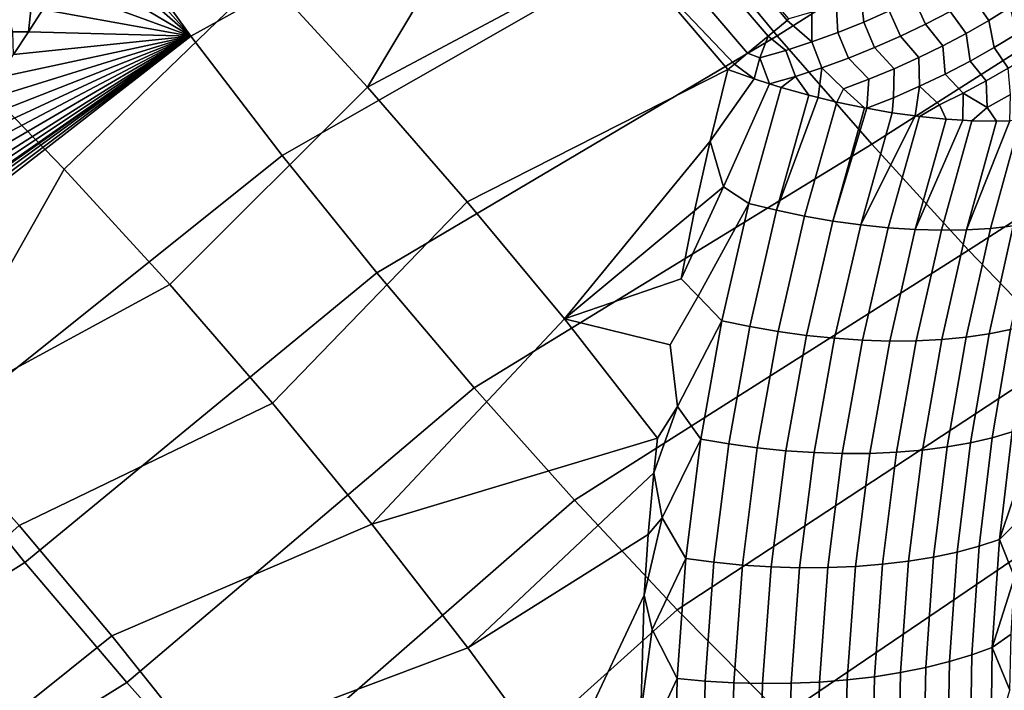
# Model space of a CAD drawing. Header units: metres. Extents: x -82 to 82, y -314 to 27.
# Tile 388 of 656: x -57 to -51, y -36 to -32. Entities that reach past the tile are written whole.
import ezdxf

# ---------------------------------------------------------------- set-up
doc = ezdxf.new("R2010")
doc.units = ezdxf.units.M
doc.layers.add('solid_K_24_41_04_000C07', color=7, linetype='CONTINUOUS')

msp = doc.modelspace()

# ---------------------------------------------------------------- linework, layer by layer
at = {"layer": 'solid_K_24_41_04_000C07'}
for points in [[(-78.044121, -38.584923, 53.209274), (-56.828636, -21.3894, 35.353458), (-56.744942, -21.398634, 35.293816)], [(-78.044121, -38.584923, 53.209274), (-56.744942, -21.398634, 35.293816), (-56.663261, -21.408882, 35.235512)], [(-78.044121, -38.584923, 53.209274), (-56.663261, -21.408882, 35.235512), (-56.583588, -21.420143, 35.178551)], [(-78.044121, -38.584923, 53.209274), (-56.583588, -21.420143, 35.178551), (-56.505852, -21.432337, 35.122879)], [(-78.044121, -38.584923, 53.209274), (-56.505852, -21.432337, 35.122879), (-56.429981, -21.445391, 35.068439)], [(-78.044121, -38.584923, 53.209274), (-56.429981, -21.445391, 35.068439), (-56.283592, -21.473835, 34.963058)], [(-78.044121, -38.584923, 53.209274), (-56.283592, -21.473835, 34.963058), (-56.144596, -21.505697, 34.862617)], [(-77.769989, -39.218563, 53.081669), (-78.044121, -38.584923, 53.209274), (-56.144596, -21.505697, 34.862617), (-56.012661, -21.540579, 34.766869)], [(-77.769989, -39.218563, 53.081669), (-56.012661, -21.540579, 34.766869), (-55.887356, -21.577976, 34.675476)], [(-77.769989, -39.218563, 53.081669), (-55.887356, -21.577976, 34.675476), (-55.768879, -21.618139, 34.588669)], [(-77.769989, -39.218563, 53.081669), (-55.768879, -21.618139, 34.588669), (-55.656788, -21.660601, 34.506115)], [(-77.769989, -39.218563, 53.081669), (-55.656788, -21.660601, 34.506115), (-55.5508, -21.705032, 34.427612)], [(-77.769989, -39.218563, 53.081669), (-55.5508, -21.705032, 34.427612), (-55.451065, -21.751623, 34.353352)], [(-77.769989, -39.218563, 53.081669), (-55.451065, -21.751623, 34.353352), (-55.356953, -21.79985, 34.282837)], [(-77.497025, -39.839706, 52.919788), (-77.769989, -39.218563, 53.081669), (-55.356953, -21.79985, 34.282837), (-55.26828, -21.849524, 34.215973)], [(-77.497025, -39.839706, 52.919788), (-55.26828, -21.849524, 34.215973), (-55.185101, -21.90074, 34.152847)], [(-77.497025, -39.839706, 52.919788), (-55.185101, -21.90074, 34.152847), (-55.106678, -21.95311, 34.092899)], [(-77.497025, -39.839706, 52.919788), (-55.106678, -21.95311, 34.092899), (-55.033062, -22.006567, 34.036209)], [(-77.497025, -39.839706, 52.919788), (-55.033062, -22.006567, 34.036209), (-54.964062, -22.061157, 33.982662)], [(-77.497025, -39.839706, 52.919788), (-54.964062, -22.061157, 33.982662), (-54.898903, -22.11676, 33.931671)], [(-77.497025, -39.839706, 52.919788), (-54.898903, -22.11676, 33.931671), (-54.837761, -22.173378, 33.883404)], [(-77.225426, -40.44812, 52.72403), (-77.497025, -39.839706, 52.919788), (-54.837761, -22.173378, 33.883404), (-54.780338, -22.231012, 33.83765)], [(-77.225426, -40.44812, 52.72403), (-54.780338, -22.231012, 33.83765), (-54.72607, -22.289621, 33.793972)], [(-77.225426, -40.44812, 52.72403), (-54.72607, -22.289621, 33.793972), (-54.675171, -22.349178, 33.752567)], [(-77.225426, -40.44812, 52.72403), (-54.675171, -22.349178, 33.752567), (-54.627308, -22.409786, 33.713181)], [(-77.225426, -40.44812, 52.72403), (-54.627308, -22.409786, 33.713181), (-54.58215, -22.471497, 33.675556)], [(-77.225426, -40.44812, 52.72403), (-54.58215, -22.471497, 33.675556), (-54.539864, -22.534245, 33.639851)], [(-77.225426, -40.44812, 52.72403), (-54.539864, -22.534245, 33.639851), (-54.500122, -22.59828, 33.605793)], [(-77.225426, -40.44812, 52.72403), (-54.500122, -22.59828, 33.605793), (-54.462746, -22.66371, 33.573238)], [(-77.225426, -40.44812, 52.72403), (-54.462746, -22.66371, 33.573238), (-54.42783, -22.730467, 33.542282)], [(-77.225426, -40.44812, 52.72403), (-54.42783, -22.730467, 33.542282), (-54.395153, -22.798807, 33.512733), (-76.955391, -41.043564, 52.494686)], [(-76.955391, -41.043564, 52.494686), (-54.395153, -22.798807, 33.512733), (-54.364651, -22.868706, 33.484531)], [(-76.955391, -41.043564, 52.494686), (-54.364651, -22.868706, 33.484531), (-54.336369, -22.940226, 33.457718)], [(-76.955391, -41.043564, 52.494686), (-54.336369, -22.940226, 33.457718), (-54.310242, -23.013746, 33.43222)], [(-76.955391, -41.043564, 52.494686), (-54.310242, -23.013746, 33.43222), (-54.286274, -23.089123, 33.408035)], [(-76.955391, -41.043564, 52.494686), (-54.286274, -23.089123, 33.408035), (-54.264477, -23.166603, 33.385166)], [(-76.955391, -41.043564, 52.494686), (-54.264477, -23.166603, 33.385166), (-54.244839, -23.246679, 33.363556)], [(-76.955391, -41.043564, 52.494686), (-54.244839, -23.246679, 33.363556), (-54.227329, -23.329123, 33.343182)], [(-76.955391, -41.043564, 52.494686), (-54.227329, -23.329123, 33.343182), (-54.21207, -23.41432, 33.324112)], [(-76.955391, -41.043564, 52.494686), (-54.21207, -23.41432, 33.324112), (-54.199169, -23.502693, 33.306389), (-76.687035, -41.625835, 52.23193)], [(-76.687035, -41.625835, 52.23193), (-54.199169, -23.502693, 33.306389), (-54.188541, -23.593967, 33.289936)], [(-76.687035, -41.625835, 52.23193), (-54.188541, -23.593967, 33.289936), (-54.180485, -23.688763, 33.274948)], [(-76.687035, -41.625835, 52.23193), (-54.180485, -23.688763, 33.274948), (-54.175156, -23.787413, 33.261501)], [(-76.687035, -41.625835, 52.23193), (-54.175156, -23.787413, 33.261501), (-54.17247, -23.889698, 33.249516)], [(-76.687035, -41.625835, 52.23193), (-54.17247, -23.889698, 33.249516), (-54.172886, -23.996426, 33.239292)], [(-76.687035, -41.625835, 52.23193), (-54.172886, -23.996426, 33.239292), (-54.176476, -24.107815, 33.230835)], [(-76.687035, -41.625835, 52.23193), (-54.176476, -24.107815, 33.230835), (-54.18327, -24.223749, 33.224133), (-76.420471, -42.194641, 51.935787)], [(-76.420471, -42.194641, 51.935787), (-54.18327, -24.223749, 33.224133), (-54.193886, -24.344879, 33.219646)], [(-76.420471, -42.194641, 51.935787), (-54.193886, -24.344879, 33.219646), (-54.208252, -24.471161, 33.217258)], [(-76.420471, -42.194641, 51.935787), (-54.208252, -24.471161, 33.217258), (-54.226582, -24.602692, 33.21711)], [(-76.420471, -42.194641, 51.935787), (-54.226582, -24.602692, 33.21711), (-54.249538, -24.739954, 33.219707)], [(-76.420471, -42.194641, 51.935787), (-54.249538, -24.739954, 33.219707), (-54.276932, -24.882814, 33.224838)], [(-76.420471, -42.194641, 51.935787), (-54.276932, -24.882814, 33.224838), (-54.309128, -25.031441, 33.232777)], [(-76.420471, -42.194641, 51.935787), (-54.309128, -25.031441, 33.232777), (-54.346653, -25.186119, 33.243923), (-76.1558, -42.749561, 51.606247)], [(-76.1558, -42.749561, 51.606247), (-54.346653, -25.186119, 33.243923), (-54.389263, -25.346691, 33.258022)], [(-76.1558, -42.749561, 51.606247), (-54.389263, -25.346691, 33.258022), (-54.437504, -25.513416, 33.275501)], [(-76.1558, -42.749561, 51.606247), (-54.437504, -25.513416, 33.275501), (-54.491795, -25.686487, 33.296692)], [(-76.1558, -42.749561, 51.606247), (-54.491795, -25.686487, 33.296692), (-54.521099, -25.77533, 33.308567)], [(-76.1558, -42.749561, 51.606247), (-54.521099, -25.77533, 33.308567), (-54.551929, -25.865763, 33.321362)], [(-76.1558, -42.749561, 51.606247), (-54.551929, -25.865763, 33.321362), (-54.584377, -25.957834, 33.335152)], [(-76.1558, -42.749561, 51.606247), (-54.584377, -25.957834, 33.335152), (-54.618523, -26.051598, 33.350002)], [(-76.1558, -42.749561, 51.606247), (-54.618523, -26.051598, 33.350002), (-54.654373, -26.147049, 33.36591), (-75.893143, -43.290119, 51.243206)], [(-75.893143, -43.290119, 51.243206), (-54.654373, -26.147049, 33.36591), (-54.691788, -26.244093, 33.382751)], [(-75.893143, -43.290119, 51.243206), (-54.691788, -26.244093, 33.382751), (-54.730846, -26.342783, 33.400589)], [(-75.893143, -43.290119, 51.243206), (-54.730846, -26.342783, 33.400589), (-54.771648, -26.44318, 33.419502)], [(-75.893143, -43.290119, 51.243206), (-54.771648, -26.44318, 33.419502), (-54.814293, -26.545343, 33.439571)], [(-75.893143, -43.290119, 51.243206), (-54.814293, -26.545343, 33.439571), (-54.858868, -26.649334, 33.460869)], [(-75.893143, -43.290119, 51.243206), (-54.858868, -26.649334, 33.460869), (-54.905273, -26.755074, 33.483299)], [(-75.893143, -43.290119, 51.243206), (-54.905273, -26.755074, 33.483299), (-54.953449, -26.86252, 33.506813)], [(-75.893143, -43.290119, 51.243206), (-54.953449, -26.86252, 33.506813), (-55.003506, -26.971746, 33.531487)], [(-75.893143, -43.290119, 51.243206), (-55.003506, -26.971746, 33.531487), (-55.055542, -27.082819, 33.557411)], [(-75.893143, -43.290119, 51.243206), (-55.055542, -27.082819, 33.557411), (-55.109657, -27.195808, 33.584663)], [(-75.893143, -43.290119, 51.243206), (-55.109657, -27.195808, 33.584663), (-55.16592, -27.310753, 33.613297), (-75.632614, -43.815784, 50.846485)], [(-75.632614, -43.815784, 50.846485), (-55.16592, -27.310753, 33.613297), (-55.224144, -27.427517, 33.643147)], [(-75.632614, -43.815784, 50.846485), (-55.224144, -27.427517, 33.643147), (-55.284382, -27.546135, 33.674252)], [(-75.632614, -43.815784, 50.846485), (-55.284382, -27.546135, 33.674252), (-55.346745, -27.666685, 33.706699)], [(-75.632614, -43.815784, 50.846485), (-55.346745, -27.666685, 33.706699), (-55.411343, -27.789242, 33.740585)], [(-75.632614, -43.815784, 50.846485), (-55.411343, -27.789242, 33.740585), (-55.478294, -27.913883, 33.776005), (-75.503113, -44.072865, 50.635338)], [(-75.503113, -44.072865, 50.635338), (-55.478294, -27.913883, 33.776005), (-55.547565, -28.040583, 33.81292)], [(-75.503113, -44.072865, 50.635338), (-55.547565, -28.040583, 33.81292), (-55.618996, -28.16922, 33.851189)], [(-75.503113, -44.072865, 50.635338), (-55.618996, -28.16922, 33.851189), (-55.692703, -28.299877, 33.890903)], [(-75.503113, -44.072865, 50.635338), (-55.692703, -28.299877, 33.890903), (-55.768814, -28.432638, 33.932178)], [(-75.503113, -44.072865, 50.635338), (-55.768814, -28.432638, 33.932178), (-55.847458, -28.567589, 33.975117), (-75.374222, -44.325943, 50.415726)], [(-75.374222, -44.325943, 50.415726), (-55.847458, -28.567589, 33.975117), (-55.928753, -28.704811, 34.019817)], [(-75.374222, -44.325943, 50.415726), (-55.928753, -28.704811, 34.019817), (-56.012508, -28.844164, 34.066105)], [(-75.374222, -44.325943, 50.415726), (-56.012508, -28.844164, 34.066105), (-56.098701, -28.985628, 34.113956)], [(-75.374222, -44.325943, 50.415726), (-56.098701, -28.985628, 34.113956), (-56.187477, -29.129301, 34.163494)], [(-75.374222, -44.325943, 50.415726), (-56.187477, -29.129301, 34.163494), (-56.278973, -29.275278, 34.214832), (-75.245842, -44.574982, 50.187469)], [(-75.245842, -44.574982, 50.187469), (-56.278973, -29.275278, 34.214832), (-56.373337, -29.423656, 34.268101)], [(-75.245842, -44.574982, 50.187469), (-56.373337, -29.423656, 34.268101), (-56.470627, -29.574472, 34.323338)], [(-75.245842, -44.574982, 50.187469), (-56.470627, -29.574472, 34.323338), (-56.570572, -29.727537, 34.380306)], [(-52.705475, -31.231041, 32.88826), (-50.281681, -29.706615, 31.958389), (-49.716526, -30.375093, 31.963026), (-52.143196, -31.911472, 32.878773)], [(-75.245842, -44.574982, 50.187469), (-56.570572, -29.727537, 34.380306), (-56.638729, -29.830862, 34.419289)], [(-75.245842, -44.574982, 50.187469), (-56.638729, -29.830862, 34.419289), (-56.70816, -29.935249, 34.459122), (-75.118034, -44.81987, 49.950577)], [(-56.277508, -31.166845, 34.050377), (-53.775097, -29.831665, 33.002686), (-53.249794, -30.537323, 32.929588), (-55.740524, -31.91367, 33.957207)], [(-75.118034, -44.81987, 49.950577), (-56.70816, -29.935249, 34.459122), (-56.778919, -30.04073, 34.499844)], [(-54.381058, -29.955582, 86.642151), (-55.286922, -31.540989, 85.777802), (-54.658207, -32.227856, 85.835091), (-53.720165, -30.660841, 86.717758)], [(-75.118034, -44.81987, 49.950577), (-56.778919, -30.04073, 34.499844), (-56.851051, -30.147335, 34.541504)], [(-55.930393, -30.871424, 85.688492), (-56.587482, -30.220345, 85.567307), (-57.865322, -31.37575, 84.5709), (-57.184452, -32.04237, 84.703827)], [(-52.143196, -31.911472, 32.878773), (-49.716526, -30.375093, 31.963026), (-49.134552, -31.027933, 32.000416), (-51.564049, -32.577297, 32.90115)], [(-55.740524, -31.91367, 33.957207), (-53.249794, -30.537323, 32.929588), (-52.705475, -31.231041, 32.88826), (-55.180626, -32.647125, 33.896442)], [(-53.0746, -31.382814, 86.761253), (-53.720165, -30.660841, 86.717758), (-54.658207, -32.227856, 85.835091)], [(-55.286922, -31.540989, 85.777802), (-55.930393, -30.871424, 85.688492), (-57.184452, -32.04237, 84.703827), (-56.519089, -32.730625, 84.799942)], [(-51.564049, -32.577297, 32.90115), (-49.134552, -31.027933, 32.000416), (-48.53698, -31.663769, 32.07048), (-50.969154, -33.227222, 32.955349)], [(-52.711071, -31.058996, 86.929039), (-52.835987, -31.169676, 86.887154), (-52.199898, -31.915247, 86.898605), (-52.082745, -31.817896, 86.937492)], [(-52.711071, -31.058996, 86.929039), (-52.082745, -31.817896, 86.937492), (-52.071522, -31.808558, 86.940559)], [(-56.333275, -31.255911, 34.081661), (-56.277508, -31.166845, 34.050377), (-55.740524, -31.91367, 33.957207)], [(-52.835987, -31.169676, 86.887154), (-52.957466, -31.277882, 86.831093), (-52.325073, -32.019176, 86.842461), (-52.199898, -31.915247, 86.898605)], [(-55.180626, -32.647125, 33.896442), (-52.705475, -31.231041, 32.88826), (-52.143196, -31.911472, 32.878773), (-54.601189, -33.367306, 33.869236)], [(-56.385841, -31.273687, 34.103764), (-56.333275, -31.255911, 34.081661), (-55.740524, -31.91367, 33.957207), (-56.389763, -31.345625, 34.113453)], [(-52.957466, -31.277882, 86.831093), (-53.0746, -31.382814, 86.761253), (-52.405602, -32.085945, 86.797768), (-52.325073, -32.019176, 86.842461)], [(-56.474289, -31.478901, 34.161209), (-56.389763, -31.345625, 34.113453), (-55.740524, -31.91367, 33.957207)], [(-52.446049, -32.119568, 86.772568), (-53.0746, -31.382814, 86.761253), (-54.658207, -32.227856, 85.835091), (-54.045361, -32.930809, 85.860252)], [(-52.405602, -32.085945, 86.797768), (-53.0746, -31.382814, 86.761253), (-52.446049, -32.119568, 86.772568)], [(-56.560528, -31.613638, 34.210136), (-56.474289, -31.478901, 34.161209), (-55.740524, -31.91367, 33.957207)], [(-54.658207, -32.227856, 85.835091), (-55.286922, -31.540989, 85.777802), (-56.519089, -32.730625, 84.799942), (-55.870712, -33.438972, 84.859024)], [(-51.612953, -31.827917, 86.955246), (-51.456692, -31.759357, 86.945496), (-51.487457, -31.583313, 86.961578), (-51.633606, -31.649035, 86.974396)], [(-56.648567, -31.749874, 34.260288), (-56.560528, -31.613638, 34.210136), (-55.740524, -31.91367, 33.957207)], [(-51.771568, -31.891447, 86.951096), (-51.612953, -31.827917, 86.955246), (-51.633606, -31.649035, 86.974396), (-51.782219, -31.71034, 86.97464)], [(-51.08284, -31.762726, 86.847916), (-51.156006, -31.609291, 86.884735), (-51.303986, -31.686296, 86.921936), (-51.232922, -31.84086, 86.885727)], [(-50.71479, -31.736563, 86.671089), (-50.801605, -31.596897, 86.732101), (-50.938702, -31.681198, 86.796577), (-50.845814, -31.818171, 86.735123)], [(-56.885998, -31.678102, 34.355755), (-56.72126, -31.735304, 34.286797), (-56.738491, -31.887648, 34.31171), (-56.834091, -31.887625, 34.349033)], [(-51.931324, -31.949463, 86.93309), (-51.771568, -31.891447, 86.951096), (-51.782219, -31.71034, 86.97464), (-51.932232, -31.766796, 86.962311)], [(-51.232922, -31.84086, 86.885727), (-51.303986, -31.686296, 86.921936), (-51.456692, -31.759357, 86.945496), (-51.387794, -31.915003, 86.909721)], [(-50.845814, -31.818171, 86.735123), (-50.938702, -31.681198, 86.796577), (-51.08284, -31.762726, 86.847916), (-50.983498, -31.897326, 86.787117)], [(-50.969154, -33.227222, 32.955349), (-48.53698, -31.663769, 32.07048), (-47.925053, -32.281273, 32.173073), (-50.359676, -33.859985, 33.04126)], [(-56.72126, -31.735304, 34.286797), (-56.648567, -31.749874, 34.260288), (-56.738491, -31.887648, 34.31171)], [(-56.738491, -31.887648, 34.31171), (-56.648567, -31.749874, 34.260288), (-55.740524, -31.91367, 33.957207)], [(-51.931324, -31.949463, 86.93309), (-51.932232, -31.766796, 86.962311), (-52.071522, -31.808558, 86.940559), (-52.082745, -31.817896, 86.937492)], [(-51.387794, -31.915003, 86.909721), (-51.456692, -31.759357, 86.945496), (-51.612953, -31.827917, 86.955246), (-51.54628, -31.984587, 86.919724)], [(-50.983498, -31.897326, 86.787117), (-51.08284, -31.762726, 86.847916), (-51.232922, -31.84086, 86.885727), (-51.126888, -31.973473, 86.826706)], [(-50.813183, -31.984688, 86.682823), (-50.673771, -31.899157, 86.617714), (-50.71479, -31.736563, 86.671089), (-50.845814, -31.818171, 86.735123)], [(-52.199898, -31.915247, 86.898605), (-52.091, -32.001518, 86.901367), (-51.931324, -31.949463, 86.93309), (-52.082745, -31.817896, 86.937492)], [(-51.54628, -31.984587, 86.919724), (-51.612953, -31.827917, 86.955246), (-51.771568, -31.891447, 86.951096), (-51.707161, -32.04908, 86.915642)], [(-50.959766, -32.067364, 86.734489), (-50.813183, -31.984688, 86.682823), (-50.845814, -31.818171, 86.735123), (-50.983498, -31.897326, 86.787117)], [(-56.834091, -31.887625, 34.349033), (-56.738491, -31.887648, 34.31171), (-56.830399, -32.026993, 34.364452)], [(-56.830399, -32.026993, 34.364452), (-56.738491, -31.887648, 34.31171), (-55.740524, -31.91367, 33.957207)], [(-51.707161, -32.04908, 86.915642), (-51.771568, -31.891447, 86.951096), (-51.931324, -31.949463, 86.93309), (-51.869209, -32.107986, 86.897514)], [(-51.126888, -31.973473, 86.826706), (-51.232922, -31.84086, 86.885727), (-51.387794, -31.915003, 86.909721), (-51.274975, -32.046078, 86.853622)], [(-57.945755, -33.623558, 35.018784), (-55.740524, -31.91367, 33.957207), (-55.180626, -32.647125, 33.896442), (-57.363777, -34.391098, 34.955257)], [(-57.945755, -33.623558, 35.018784), (-57.861729, -33.50864, 34.968658), (-55.740524, -31.91367, 33.957207)], [(-57.861729, -33.50864, 34.968658), (-57.776905, -33.39175, 34.918175), (-55.740524, -31.91367, 33.957207)], [(-57.776905, -33.39175, 34.918175), (-57.717537, -33.309414, 34.882912), (-55.740524, -31.91367, 33.957207)], [(-57.717537, -33.309414, 34.882912), (-57.693436, -33.275864, 34.86861), (-55.740524, -31.91367, 33.957207)], [(-57.693436, -33.275864, 34.86861), (-57.611282, -33.160957, 34.81995), (-55.740524, -31.91367, 33.957207)], [(-57.611282, -33.160957, 34.81995), (-57.530403, -33.047012, 34.77216), (-55.740524, -31.91367, 33.957207)], [(-57.530403, -33.047012, 34.77216), (-57.424465, -32.896553, 34.709759), (-55.740524, -31.91367, 33.957207)], [(-57.424465, -32.896553, 34.709759), (-57.320606, -32.747723, 34.648811), (-55.740524, -31.91367, 33.957207)], [(-57.320606, -32.747723, 34.648811), (-57.218727, -32.600475, 34.589256), (-55.740524, -31.91367, 33.957207)], [(-57.218727, -32.600475, 34.589256), (-57.118725, -32.454765, 34.531036), (-55.740524, -31.91367, 33.957207)], [(-57.118725, -32.454765, 34.531036), (-57.020508, -32.310547, 34.474102), (-55.740524, -31.91367, 33.957207)], [(-57.020508, -32.310547, 34.474102), (-56.924374, -32.167946, 34.418568), (-55.740524, -31.91367, 33.957207)], [(-56.924374, -32.167946, 34.418568), (-56.830399, -32.026993, 34.364452), (-55.740524, -31.91367, 33.957207)], [(-54.601189, -33.367306, 33.869236), (-52.143196, -31.911472, 32.878773), (-51.564049, -32.577297, 32.90115), (-54.003365, -34.072788, 33.875645)], [(-52.199898, -31.915247, 86.898605), (-52.325073, -32.019176, 86.842461), (-52.249367, -32.047218, 86.856163)], [(-52.199898, -31.915247, 86.898605), (-52.249367, -32.047218, 86.856163), (-52.091, -32.001518, 86.901367)], [(-51.869209, -32.107986, 86.897514), (-51.931324, -31.949463, 86.93309), (-52.091, -32.001518, 86.901367), (-52.031189, -32.160862, 86.865486)], [(-51.274975, -32.046078, 86.853622), (-51.387794, -31.915003, 86.909721), (-51.54628, -31.984587, 86.919724), (-51.426727, -32.114639, 86.867668)], [(-51.112385, -32.146542, 86.772293), (-50.959766, -32.067364, 86.734489), (-50.983498, -31.897326, 86.787117), (-51.126888, -31.973473, 86.826706)], [(-50.597191, -32.030792, 86.528305), (-50.673771, -31.899157, 86.617714), (-50.813183, -31.984688, 86.682823), (-50.726028, -32.111217, 86.591682)], [(-52.031189, -32.160862, 86.865486), (-52.091, -32.001518, 86.901367), (-52.249367, -32.047218, 86.856163), (-52.191669, -32.207035, 86.819939)], [(-51.426727, -32.114639, 86.867668), (-51.54628, -31.984587, 86.919724), (-51.707161, -32.04908, 86.915642), (-51.581078, -32.178673, 86.868752)], [(-51.269855, -32.221607, 86.795959), (-51.112385, -32.146542, 86.772293), (-51.126888, -31.973473, 86.826706), (-51.274975, -32.046078, 86.853622)], [(-50.726028, -32.111217, 86.591682), (-50.813183, -31.984688, 86.682823), (-50.959766, -32.067364, 86.734489), (-50.861412, -32.189262, 86.643303)], [(-57.184452, -32.04237, 84.703827), (-57.985832, -33.617298, 83.719803), (-57.382523, -34.258526, 83.791199), (-56.519089, -32.730625, 84.799942)], [(-52.325073, -32.019176, 86.842461), (-52.405602, -32.085945, 86.797768), (-52.285667, -32.176544, 86.806564), (-52.249367, -32.047218, 86.856163)], [(-52.249367, -32.047218, 86.856163), (-52.285667, -32.176544, 86.806564), (-52.191669, -32.207035, 86.819939)], [(-51.581078, -32.178673, 86.868752), (-51.707161, -32.04908, 86.915642), (-51.869209, -32.107986, 86.897514), (-51.736954, -32.237732, 86.856865)], [(-51.43095, -32.291981, 86.80529), (-51.269855, -32.221607, 86.795959), (-51.274975, -32.046078, 86.853622), (-51.426727, -32.114639, 86.867668)], [(-50.861412, -32.189262, 86.643303), (-50.959766, -32.067364, 86.734489), (-51.112385, -32.146542, 86.772293), (-51.002399, -32.264389, 86.682823)], [(-52.555771, -32.558403, 86.587013), (-52.446049, -32.119568, 86.772568), (-54.045361, -32.930809, 85.860252), (-53.449471, -33.648598, 85.853249)], [(-52.285667, -32.176544, 86.806564), (-52.446049, -32.119568, 86.772568), (-52.555771, -32.558403, 86.587013)], [(-52.405602, -32.085945, 86.797768), (-52.446049, -32.119568, 86.772568), (-52.285667, -32.176544, 86.806564)], [(-51.869209, -32.107986, 86.897514), (-52.031189, -32.160862, 86.865486), (-51.94957, -32.276875, 86.833229), (-51.893242, -32.291374, 86.8321)], [(-51.869209, -32.107986, 86.897514), (-51.893242, -32.291374, 86.8321), (-51.778763, -32.318714, 86.825058), (-51.736954, -32.237732, 86.856865)], [(-51.426727, -32.114639, 86.867668), (-51.581078, -32.178673, 86.868752), (-51.594433, -32.357124, 86.800217), (-51.43095, -32.291981, 86.80529)], [(-50.854774, -32.352745, 86.566238), (-50.711655, -32.271996, 86.515732), (-50.726028, -32.111217, 86.591682), (-50.861412, -32.189262, 86.643303)], [(-52.191669, -32.207035, 86.819939), (-52.285667, -32.176544, 86.806564), (-52.555771, -32.558403, 86.587013), (-52.472382, -32.839859, 86.518196)], [(-52.031189, -32.160862, 86.865486), (-52.191669, -32.207035, 86.819939), (-52.118977, -32.229362, 86.827049)], [(-52.031189, -32.160862, 86.865486), (-52.118977, -32.229362, 86.827049), (-51.94957, -32.276875, 86.833229)], [(-51.581078, -32.178673, 86.868752), (-51.736954, -32.237732, 86.856865), (-51.607891, -32.354572, 86.802582), (-51.594433, -32.357124, 86.800217)], [(-51.002399, -32.264389, 86.682823), (-51.112385, -32.146542, 86.772293), (-51.269855, -32.221607, 86.795959), (-51.148029, -32.336082, 86.709961)], [(-50.854774, -32.352745, 86.566238), (-50.861412, -32.189262, 86.643303), (-51.002399, -32.264389, 86.682823)], [(-54.658207, -32.227856, 85.835091), (-55.870712, -33.438972, 84.859024), (-55.240768, -34.165836, 84.880936), (-54.045361, -32.930809, 85.860252)], [(-52.191669, -32.207035, 86.819939), (-52.472382, -32.839859, 86.518196), (-52.318455, -32.940807, 86.520172), (-52.118977, -32.229362, 86.827049)], [(-52.118977, -32.229362, 86.827049), (-52.318455, -32.940807, 86.520172), (-52.147816, -32.982624, 86.531334), (-51.94957, -32.276875, 86.833229)], [(-51.736954, -32.237732, 86.856865), (-51.778763, -32.318714, 86.825058), (-51.607891, -32.354572, 86.802582)], [(-51.269855, -32.221607, 86.795959), (-51.43095, -32.291981, 86.80529), (-51.438259, -32.384148, 86.766006), (-51.297363, -32.403954, 86.724503)], [(-51.269855, -32.221607, 86.795959), (-51.297363, -32.403954, 86.724503), (-51.271156, -32.407169, 86.715622), (-51.148029, -32.336082, 86.709961)], [(-51.893242, -32.291374, 86.8321), (-51.94957, -32.276875, 86.833229), (-52.147816, -32.982624, 86.531334)], [(-51.893242, -32.291374, 86.8321), (-52.147816, -32.982624, 86.531334), (-51.975544, -33.01873, 86.528183), (-51.778763, -32.318714, 86.825058)], [(-51.778763, -32.318714, 86.825058), (-51.975544, -33.01873, 86.528183), (-51.802975, -33.048836, 86.51075), (-51.607891, -32.354572, 86.802582)], [(-51.43095, -32.291981, 86.80529), (-51.594433, -32.357124, 86.800217), (-51.438259, -32.384148, 86.766006)], [(-51.002399, -32.264389, 86.682823), (-51.148029, -32.336082, 86.709961), (-51.107891, -32.423481, 86.651802), (-51.004047, -32.430492, 86.603134)], [(-51.002399, -32.264389, 86.682823), (-51.004047, -32.430492, 86.603134), (-50.949749, -32.432976, 86.575043), (-50.854774, -32.352745, 86.566238)], [(-50.711655, -32.271996, 86.515732), (-50.854774, -32.352745, 86.566238), (-50.797962, -32.435616, 86.485931), (-50.717094, -32.434078, 86.431557)], [(-51.594433, -32.357124, 86.800217), (-51.607891, -32.354572, 86.802582), (-51.802975, -33.048836, 86.51075)], [(-51.594433, -32.357124, 86.800217), (-51.802975, -33.048836, 86.51075), (-51.631443, -33.072712, 86.479172), (-51.438259, -32.384148, 86.766006)], [(-51.148029, -32.336082, 86.709961), (-51.271156, -32.407169, 86.715622), (-51.107891, -32.423481, 86.651802)], [(-50.854774, -32.352745, 86.566238), (-50.949749, -32.432976, 86.575043), (-50.797962, -32.435616, 86.485931)], [(-51.297363, -32.403954, 86.724503), (-51.438259, -32.384148, 86.766006), (-51.631443, -33.072712, 86.479172)], [(-51.297363, -32.403954, 86.724503), (-51.631443, -33.072712, 86.479172), (-51.46228, -33.090172, 86.433678), (-51.271156, -32.407169, 86.715622)], [(-51.271156, -32.407169, 86.715622), (-51.46228, -33.090172, 86.433678), (-51.296791, -33.101078, 86.374641), (-51.107891, -32.423481, 86.651802)], [(-51.004047, -32.430492, 86.603134), (-51.107891, -32.423481, 86.651802), (-51.296791, -33.101078, 86.374641)], [(-51.004047, -32.430492, 86.603134), (-51.296791, -33.101078, 86.374641), (-51.136261, -33.105343, 86.302513), (-50.949749, -32.432976, 86.575043)], [(-50.949749, -32.432976, 86.575043), (-51.136261, -33.105343, 86.302513), (-50.981937, -33.10294, 86.217842), (-50.797962, -32.435616, 86.485931)], [(-50.717094, -32.434078, 86.431557), (-50.981937, -33.10294, 86.217842), (-50.835011, -33.093887, 86.121292), (-50.653683, -32.431335, 86.385162)], [(-50.717094, -32.434078, 86.431557), (-50.797962, -32.435616, 86.485931), (-50.981937, -33.10294, 86.217842)], [(-50.653683, -32.431335, 86.385162), (-50.835011, -33.093887, 86.121292), (-50.696621, -33.078259, 86.013611), (-50.518017, -32.420139, 86.273521)], [(-52.65131, -32.986019, 86.405418), (-52.555771, -32.558403, 86.587013), (-53.449471, -33.648598, 85.853249)], [(-52.472382, -32.839859, 86.518196), (-52.555771, -32.558403, 86.587013), (-52.65131, -32.986019, 86.405418)], [(-54.003365, -34.072788, 33.875645), (-51.564049, -32.577297, 32.90115), (-50.969154, -33.227222, 32.955349), (-53.388325, -34.76218, 33.915653)], [(-57.363777, -34.391098, 34.955257), (-55.180626, -32.647125, 33.896442), (-54.601189, -33.367306, 33.869236), (-56.759171, -35.143406, 34.926102)], [(-55.870712, -33.438972, 84.859024), (-56.519089, -32.730625, 84.799942), (-57.382523, -34.258526, 83.791199)], [(-52.472382, -32.839859, 86.518196), (-52.65131, -32.986019, 86.405418), (-52.732388, -33.402649, 86.228279)], [(-52.318455, -32.940807, 86.520172), (-52.472382, -32.839859, 86.518196), (-52.732388, -33.402649, 86.228279), (-52.629425, -33.510479, 86.225693)], [(-54.045361, -32.930809, 85.860252), (-55.240768, -34.165836, 84.880936), (-54.630665, -34.909595, 84.865639), (-53.449471, -33.648598, 85.853249)], [(-52.629425, -33.510479, 86.225693), (-52.483437, -33.660408, 86.208527), (-52.318455, -32.940807, 86.520172)], [(-52.318455, -32.940807, 86.520172), (-52.483437, -33.660408, 86.208527), (-52.311844, -33.69627, 86.224655), (-52.147816, -32.982624, 86.531334)], [(-52.147816, -32.982624, 86.531334), (-52.311844, -33.69627, 86.224655), (-52.138401, -33.726368, 86.226509), (-51.975544, -33.01873, 86.528183)], [(-52.732388, -33.402649, 86.228279), (-52.65131, -32.986019, 86.405418), (-53.449471, -33.648598, 85.853249)], [(-51.975544, -33.01873, 86.528183), (-52.138401, -33.726368, 86.226509), (-51.964462, -33.750469, 86.214088), (-51.802975, -33.048836, 86.51075)], [(-51.802975, -33.048836, 86.51075), (-51.964462, -33.750469, 86.214088), (-51.791367, -33.768387, 86.187485), (-51.631443, -33.072712, 86.479172)], [(-51.631443, -33.072712, 86.479172), (-51.791367, -33.768387, 86.187485), (-51.620457, -33.779984, 86.146904), (-51.46228, -33.090172, 86.433678)], [(-51.46228, -33.090172, 86.433678), (-51.620457, -33.779984, 86.146904), (-51.45306, -33.785164, 86.092659), (-51.296791, -33.101078, 86.374641)], [(-51.296791, -33.101078, 86.374641), (-51.45306, -33.785164, 86.092659), (-51.290474, -33.78389, 86.025177), (-51.136261, -33.105343, 86.302513)], [(-51.136261, -33.105343, 86.302513), (-51.290474, -33.78389, 86.025177), (-51.133949, -33.776173, 85.944977), (-50.981937, -33.10294, 86.217842)], [(-50.981937, -33.10294, 86.217842), (-51.133949, -33.776173, 85.944977), (-50.984711, -33.762074, 85.852676), (-50.835011, -33.093887, 86.121292)], [(-50.835011, -33.093887, 86.121292), (-50.984711, -33.762074, 85.852676), (-50.843906, -33.741703, 85.748993), (-50.696621, -33.078259, 86.013611)], [(-50.696621, -33.078259, 86.013611), (-50.843906, -33.741703, 85.748993), (-50.712631, -33.715214, 85.634727), (-50.567844, -33.056168, 85.895638)], [(-53.388325, -34.76218, 33.915653), (-50.969154, -33.227222, 32.955349), (-50.359676, -33.859985, 33.04126), (-52.757278, -35.434132, 33.989182)], [(-56.759171, -35.143406, 34.926102), (-54.601189, -33.367306, 33.869236), (-54.003365, -34.072788, 33.875645), (-56.135174, -35.88026, 34.932339)], [(-52.629425, -33.510479, 86.225693), (-52.732388, -33.402649, 86.228279), (-53.449471, -33.648598, 85.853249), (-52.800694, -33.809067, 86.055099)], [(-55.240768, -34.165836, 84.880936), (-55.870712, -33.438972, 84.859024), (-57.382523, -34.258526, 83.791199), (-56.795605, -34.917622, 83.828247)], [(-52.483437, -33.660408, 86.208527), (-52.629425, -33.510479, 86.225693), (-52.800694, -33.809067, 86.055099), (-52.755634, -34.18734, 85.92984)], [(-52.878155, -34.381298, 85.810959), (-53.449471, -33.648598, 85.853249), (-54.630665, -34.909595, 84.865639)], [(-52.755634, -34.18734, 85.92984), (-52.800694, -33.809067, 86.055099), (-53.449471, -33.648598, 85.853249), (-52.878155, -34.381298, 85.810959)], [(-52.755634, -34.18734, 85.92984), (-52.612507, -34.386887, 85.893066), (-52.483437, -33.660408, 86.208527)], [(-52.483437, -33.660408, 86.208527), (-52.612507, -34.386887, 85.893066), (-52.440266, -34.416553, 85.914108), (-52.311844, -33.69627, 86.224655)], [(-52.311844, -33.69627, 86.224655), (-52.440266, -34.416553, 85.914108), (-52.26598, -34.440399, 85.920929), (-52.138401, -33.726368, 86.226509)], [(-50.712631, -33.715214, 85.634727), (-50.825272, -34.378139, 85.369904), (-50.702305, -34.341446, 85.24939), (-50.5919, -33.682812, 85.510773)], [(-52.138401, -33.726368, 86.226509), (-52.26598, -34.440399, 85.920929), (-52.091, -34.458237, 85.91349), (-51.964462, -33.750469, 86.214088)], [(-51.964462, -33.750469, 86.214088), (-52.091, -34.458237, 85.91349), (-51.916687, -34.469929, 85.891838), (-51.791367, -33.768387, 86.187485)], [(-51.791367, -33.768387, 86.187485), (-51.916687, -34.469929, 85.891838), (-51.744389, -34.475384, 85.856148), (-51.620457, -33.779984, 86.146904)], [(-51.133949, -33.776173, 85.944977), (-51.252785, -34.454136, 85.668121), (-51.101582, -34.4347, 85.580086), (-50.984711, -33.762074, 85.852676)], [(-50.984711, -33.762074, 85.852676), (-51.101582, -34.4347, 85.580086), (-50.958706, -34.409302, 85.480423), (-50.843906, -33.741703, 85.748993)], [(-50.843906, -33.741703, 85.748993), (-50.958706, -34.409302, 85.480423), (-50.825272, -34.378139, 85.369904), (-50.712631, -33.715214, 85.634727)], [(-51.620457, -33.779984, 86.146904), (-51.744389, -34.475384, 85.856148), (-51.575436, -34.474556, 85.806686), (-51.45306, -33.785164, 86.092659)], [(-51.45306, -33.785164, 86.092659), (-51.575436, -34.474556, 85.806686), (-51.411144, -34.467453, 85.743851), (-51.290474, -33.78389, 86.025177)], [(-51.290474, -33.78389, 86.025177), (-51.411144, -34.467453, 85.743851), (-51.252785, -34.454136, 85.668121), (-51.133949, -33.776173, 85.944977)], [(-52.757278, -35.434132, 33.989182), (-50.359676, -33.859985, 33.04126), (-49.73679, -34.474358, 33.158722), (-52.111477, -36.087318, 34.096085)], [(-56.135174, -35.88026, 34.932339), (-54.003365, -34.072788, 33.875645), (-53.388325, -34.76218, 33.915653), (-55.493038, -36.600189, 34.973957)], [(-54.630665, -34.909595, 84.865639), (-55.240768, -34.165836, 84.880936), (-56.795605, -34.917622, 83.828247), (-56.22641, -35.593098, 83.830879)], [(-52.755634, -34.18734, 85.92984), (-52.878155, -34.381298, 85.810959), (-52.90155, -34.593475, 85.720276)], [(-52.612507, -34.386887, 85.893066), (-52.755634, -34.18734, 85.92984), (-52.90155, -34.593475, 85.720276), (-52.849991, -34.869396, 85.631424)], [(-50.825272, -34.378139, 85.369904), (-50.904778, -35.04377, 85.101898), (-50.779926, -35.002529, 84.98484), (-50.702305, -34.341446, 85.24939)], [(-50.702305, -34.341446, 85.24939), (-50.779926, -35.002529, 84.98484), (-50.621071, -34.529045, 85.028893)], [(-59.701397, -35.887596, 36.095119), (-57.363777, -34.391098, 34.955257), (-56.759171, -35.143406, 34.926102), (-59.119991, -36.629932, 36.056168)], [(-52.90155, -34.593475, 85.720276), (-52.878155, -34.381298, 85.810959), (-54.630665, -34.909595, 84.865639), (-54.041759, -35.668594, 84.813156)], [(-52.849991, -34.869396, 85.631424), (-52.70443, -35.118912, 85.574753), (-52.612507, -34.386887, 85.893066)], [(-52.612507, -34.386887, 85.893066), (-52.70443, -35.118912, 85.574753), (-52.531864, -35.142162, 85.600639), (-52.440266, -34.416553, 85.914108)], [(-52.440266, -34.416553, 85.914108), (-52.531864, -35.142162, 85.600639), (-52.357071, -35.159519, 85.612373), (-52.26598, -34.440399, 85.920929)], [(-51.101582, -34.4347, 85.580086), (-51.184586, -35.110565, 85.304306), (-51.040012, -35.079876, 85.208656), (-50.958706, -34.409302, 85.480423)], [(-50.958706, -34.409302, 85.480423), (-51.040012, -35.079876, 85.208656), (-50.904778, -35.04377, 85.101898), (-50.825272, -34.378139, 85.369904)], [(-52.26598, -34.440399, 85.920929), (-52.357071, -35.159519, 85.612373), (-52.181412, -35.170849, 85.609856), (-52.091, -34.458237, 85.91349)], [(-52.091, -34.458237, 85.91349), (-52.181412, -35.170849, 85.609856), (-52.006245, -35.176056, 85.593117), (-51.916687, -34.469929, 85.891838)], [(-52.111477, -36.087318, 34.096085), (-49.73679, -34.474358, 33.158722), (-49.101707, -35.069145, 33.307507), (-51.452183, -36.720448, 34.236156)], [(-51.916687, -34.469929, 85.891838), (-52.006245, -35.176056, 85.593117), (-51.832928, -35.17511, 85.562271), (-51.744389, -34.475384, 85.856148)], [(-51.744389, -34.475384, 85.856148), (-51.832928, -35.17511, 85.562271), (-51.662804, -35.168003, 85.51757), (-51.575436, -34.474556, 85.806686)], [(-51.575436, -34.474556, 85.806686), (-51.662804, -35.168003, 85.51757), (-51.497192, -35.154804, 85.459358), (-51.411144, -34.467453, 85.743851)], [(-51.411144, -34.467453, 85.743851), (-51.497192, -35.154804, 85.459358), (-51.337372, -35.135605, 85.388084), (-51.252785, -34.454136, 85.668121)], [(-51.252785, -34.454136, 85.668121), (-51.337372, -35.135605, 85.388084), (-51.184586, -35.110565, 85.304306), (-51.101582, -34.4347, 85.580086)], [(-50.779926, -35.002529, 84.98484), (-50.659718, -34.883171, 84.88781), (-50.621071, -34.529045, 85.028893)], [(-52.935619, -34.972878, 85.558144), (-52.90155, -34.593475, 85.720276), (-54.041759, -35.668594, 84.813156)], [(-52.849991, -34.869396, 85.631424), (-52.90155, -34.593475, 85.720276), (-52.935619, -34.972878, 85.558144)], [(-54.834053, -37.301746, 35.050877), (-55.493038, -36.600189, 34.973957), (-53.388325, -34.76218, 33.915653), (-52.757278, -35.434132, 33.989182)], [(-56.22641, -35.593098, 83.830879), (-56.795605, -34.917622, 83.828247), (-58.009766, -36.002476, 82.716667), (-57.497147, -36.610809, 82.719032)], [(-54.041759, -35.668594, 84.813156), (-54.630665, -34.909595, 84.865639), (-56.22641, -35.593098, 83.830879), (-55.676231, -36.283421, 83.799072)], [(-52.849991, -34.869396, 85.631424), (-52.935619, -34.972878, 85.558144), (-52.959934, -35.345097, 85.398918)], [(-52.70443, -35.118912, 85.574753), (-52.849991, -34.869396, 85.631424), (-52.959934, -35.345097, 85.398918), (-52.911552, -35.555546, 85.331215)], [(-50.779926, -35.002529, 84.98484), (-50.688553, -35.234535, 84.747292), (-50.659718, -34.883171, 84.88781)], [(-52.959934, -35.345097, 85.398918), (-52.935619, -34.972878, 85.558144), (-54.041759, -35.668594, 84.813156), (-53.475368, -36.441135, 84.723618)], [(-50.904778, -35.04377, 85.101898), (-50.950233, -35.710907, 84.831444), (-50.823875, -35.664879, 84.717842), (-50.779926, -35.002529, 84.98484)], [(-50.779926, -35.002529, 84.98484), (-50.823875, -35.664879, 84.717842), (-50.688553, -35.234535, 84.747292)], [(-51.452183, -36.720448, 34.236156), (-49.101707, -35.069145, 33.307507), (-48.455666, -35.643192, 33.48732), (-50.780701, -37.332279, 34.409115)], [(-51.184586, -35.110565, 85.304306), (-51.232754, -35.788437, 85.026115), (-51.08688, -35.752201, 84.934464), (-51.040012, -35.079876, 85.208656)], [(-51.040012, -35.079876, 85.208656), (-51.08688, -35.752201, 84.934464), (-50.950233, -35.710907, 84.831444), (-50.904778, -35.04377, 85.101898)], [(-59.119991, -36.629932, 36.056168), (-56.759171, -35.143406, 34.926102), (-56.135174, -35.88026, 34.932339), (-58.517197, -37.356628, 36.048538)], [(-52.911552, -35.555546, 85.331215), (-52.758041, -35.855099, 85.25457), (-52.70443, -35.118912, 85.574753)], [(-52.70443, -35.118912, 85.574753), (-52.758041, -35.855099, 85.25457), (-52.585487, -35.871731, 85.285225), (-52.531864, -35.142162, 85.600639)], [(-52.531864, -35.142162, 85.600639), (-52.585487, -35.871731, 85.285225), (-52.410549, -35.882378, 85.301781), (-52.357071, -35.159519, 85.612373)], [(-51.662804, -35.168003, 85.51757), (-51.714119, -35.86422, 85.226158), (-51.547592, -35.844666, 85.172523), (-51.497192, -35.154804, 85.459358)], [(-51.497192, -35.154804, 85.459358), (-51.547592, -35.844666, 85.172523), (-51.386719, -35.819336, 85.105675), (-51.337372, -35.135605, 85.388084)], [(-51.337372, -35.135605, 85.388084), (-51.386719, -35.819336, 85.105675), (-51.232754, -35.788437, 85.026115), (-51.184586, -35.110565, 85.304306)], [(-52.357071, -35.159519, 85.612373), (-52.410549, -35.882378, 85.301781), (-52.234585, -35.886963, 85.304123), (-52.181412, -35.170849, 85.609856)], [(-52.181412, -35.170849, 85.609856), (-52.234585, -35.886963, 85.304123), (-52.058952, -35.885452, 85.292213), (-52.006245, -35.176056, 85.593117)], [(-52.006245, -35.176056, 85.593117), (-52.058952, -35.885452, 85.292213), (-51.885014, -35.87785, 85.266159), (-51.832928, -35.17511, 85.562271)], [(-51.832928, -35.17511, 85.562271), (-51.885014, -35.87785, 85.266159), (-51.714119, -35.86422, 85.226158), (-51.662804, -35.168003, 85.51757)], [(-50.823875, -35.664879, 84.717842), (-50.707638, -35.582954, 84.607384), (-50.688553, -35.234535, 84.747292)], [(-52.980392, -36.070305, 85.088669), (-52.959934, -35.345097, 85.398918), (-53.475368, -36.441135, 84.723618)], [(-52.911552, -35.555546, 85.331215), (-52.959934, -35.345097, 85.398918), (-52.980392, -36.070305, 85.088669)], [(-54.159534, -37.983532, 35.162937), (-54.834053, -37.301746, 35.050877), (-52.757278, -35.434132, 33.989182), (-52.111477, -36.087318, 34.096085)], [(-52.758041, -35.855099, 85.25457), (-52.911552, -35.555546, 85.331215), (-52.980392, -36.070305, 85.088669), (-52.939453, -36.244598, 85.030052)], [(-55.676231, -36.283421, 83.799072), (-56.22641, -35.593098, 83.830879), (-57.497147, -36.610809, 82.719032), (-57.001656, -37.232517, 82.690392)], [(-50.823875, -35.664879, 84.717842), (-50.717133, -35.928432, 84.468124), (-50.707638, -35.582954, 84.607384)], [(-53.475368, -36.441135, 84.723618), (-54.041759, -35.668594, 84.813156), (-55.676231, -36.283421, 83.799072), (-55.146309, -36.987026, 83.73291)], [(-50.950233, -35.710907, 84.831444), (-50.960854, -36.378197, 84.559349), (-50.833385, -36.327164, 84.449173), (-50.823875, -35.664879, 84.717842)], [(-50.823875, -35.664879, 84.717842), (-50.833385, -36.327164, 84.449173), (-50.717133, -35.928432, 84.468124)], [(-50.096703, -37.919781, 34.613663), (-50.780701, -37.332279, 34.409115), (-48.455666, -35.643192, 33.48732)], [(-51.232754, -35.788437, 85.026115), (-51.245243, -36.466908, 84.746361), (-51.098495, -36.4249, 84.658669), (-51.08688, -35.752201, 84.934464)], [(-51.08688, -35.752201, 84.934464), (-51.098495, -36.4249, 84.658669), (-50.960854, -36.378197, 84.559349), (-50.950233, -35.710907, 84.831444)], [(-51.547592, -35.844666, 85.172523), (-51.561459, -36.535591, 84.884254), (-51.399963, -36.503902, 84.821747), (-51.386719, -35.819336, 85.105675)], [(-51.386719, -35.819336, 85.105675), (-51.399963, -36.503902, 84.821747), (-51.245243, -36.466908, 84.746361), (-51.232754, -35.788437, 85.026115)], [(-58.517197, -37.356628, 36.048538), (-56.135174, -35.88026, 34.932339), (-55.493038, -36.600189, 34.973957), (-57.897087, -38.068195, 36.073738)], [(-52.939453, -36.244598, 85.030052), (-52.772327, -36.593861, 84.933571), (-52.758041, -35.855099, 85.25457)], [(-52.758041, -35.855099, 85.25457), (-52.772327, -36.593861, 84.933571), (-52.600143, -36.603676, 84.968887), (-52.585487, -35.871731, 85.285225)], [(-52.585487, -35.871731, 85.285225), (-52.600143, -36.603676, 84.968887), (-52.42543, -36.607414, 84.990173), (-52.410549, -35.882378, 85.301781)], [(-52.410549, -35.882378, 85.301781), (-52.42543, -36.607414, 84.990173), (-52.24955, -36.605049, 84.997261), (-52.234585, -35.886963, 85.304123)], [(-52.058952, -35.885452, 85.292213), (-52.073856, -36.596596, 84.990105), (-51.899715, -36.582119, 84.968758), (-51.885014, -35.87785, 85.266159)], [(-51.885014, -35.87785, 85.266159), (-51.899715, -36.582119, 84.968758), (-51.728474, -36.561733, 84.93338), (-51.714119, -35.86422, 85.226158)], [(-51.714119, -35.86422, 85.226158), (-51.728474, -36.561733, 84.93338), (-51.561459, -36.535591, 84.884254), (-51.547592, -35.844666, 85.172523)], [(-52.234585, -35.886963, 85.304123), (-52.24955, -36.605049, 84.997261), (-52.073856, -36.596596, 84.990105), (-52.058952, -35.885452, 85.292213)]]:
    msp.add_3dface(points, dxfattribs=at)

doc.saveas('drawing.dxf')
